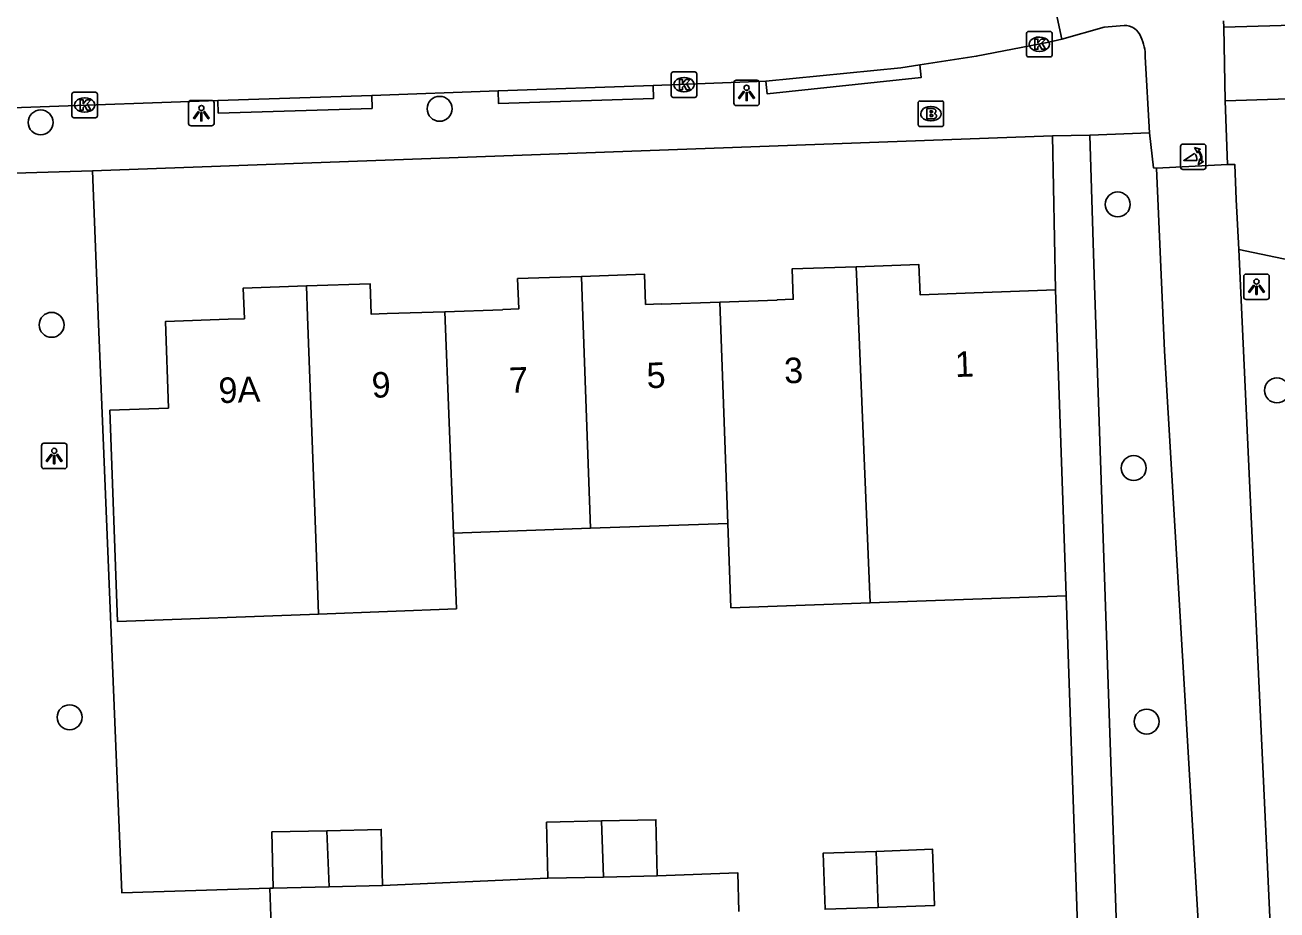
# Model space of a CAD drawing. Extents: x 161084 to 161928, y 385355 to 386522.
# Drawn here: x 161764.25 to 161813.39, y 386449.37 to 386484.1 of the extents above; entities that cross this region are included whole.
import ezdxf

# ---------------------------------------------------------------- set-up
doc = ezdxf.new("R2010")
doc.units = 0
for name, color, linetype in [('IMGEO_Boom', 7, 'Continuous'), ('IMGEO_Brandkraan', 7, 'Continuous'), ('IMGEO_Fietspad_gesloten', 7, 'Continuous'), ('IMGEO_Kolk', 7, 'Continuous'), ('IMGEO_Lichtpunt', 7, 'Continuous'), ('IMGEO_Loofbos', 7, 'Continuous'), ('IMGEO_Muur', 7, 'Continuous'), ('IMGEO_Pand', 7, 'Continuous'), ('IMGEO_Pand_nummerreeks', 7, 'Continuous'), ('IMGEO_Poller', 7, 'Continuous'), ('IMGEO_Rijbaan_lokaal_open', 7, 'Continuous'), ('IMGEO_Voetpad_open', 7, 'Continuous')]:
    doc.layers.add(name, color=color, linetype=linetype)

msp = doc.modelspace()

# ---------------------------------------------------------------- linework, layer by layer
at = {"layer": 'IMGEO_Boom'}
for centre in [(161780.522, 386480.812), (161764.865, 386480.276), (161807.138, 386477.059), (161765.294, 386472.332), (161813.389, 386469.761), (161807.766, 386466.71), (161766.002, 386456.932), (161808.273, 386456.762)]:
    msp.add_circle(centre, 0.489, dxfattribs=at)
at = {"layer": 'IMGEO_Brandkraan'}
for p, q in [((161799.38, 386481.118), (161800.232, 386481.118)), ((161799.305, 386480.192), (161799.305, 386481.044)), ((161799.793, 386480.898), (161799.818, 386480.898)), ((161800.306, 386481.044), (161800.306, 386480.192)), ((161799.816, 386480.338), (161799.791, 386480.338)), ((161800.232, 386480.118), (161799.38, 386480.118))]:
    msp.add_line(p, q, dxfattribs=at)
for points in [[(161799.38, 386481.118), (161800.232, 386481.118)], [(161799.305, 386480.192), (161799.305, 386481.044)], [(161799.653, 386480.818), (161799.653, 386480.418), (161799.866, 386480.418)], [(161799.884, 386480.818), (161799.653, 386480.818)], [(161799.832, 386480.737), (161799.778, 386480.737), (161799.778, 386480.661)], [(161799.778, 386480.661), (161799.831, 386480.661)], [(161800.306, 386481.044), (161800.306, 386480.192)], [(161799.84, 386480.585), (161799.778, 386480.585), (161799.778, 386480.504)], [(161799.778, 386480.504), (161799.84, 386480.504)], [(161800.232, 386480.118), (161799.38, 386480.118)]]:
    msp.add_lwpolyline(points, dxfattribs=at)
for centre, radius, start, end in [((161799.382, 386481.042), 0.0765, 91.552, 178.448), ((161799.382, 386481.042), 0.0765, 91.552, 178.448), ((161800.23, 386481.042), 0.0765, 1.552, 88.448), ((161800.23, 386481.042), 0.0765, 1.552, 88.448), ((161799.833, 386480.699), 0.0379, 267.8285, 90.9355), ((161799.888, 386480.673), 0.145, 59.4692, 91.5367), ((161799.913, 386480.72), 0.0922, 285.5137, 58.1501), ((161799.918, 386480.528), 0.105, 301.3115, 78.989), ((161799.382, 386480.194), 0.0765, 181.552, 268.448), ((161799.382, 386480.194), 0.0765, 181.552, 268.448), ((161799.841, 386480.544), 0.0404, 269.8759, 90.5077), ((161799.872, 386480.669), 0.251, 268.6676, 293.5347), ((161800.23, 386480.194), 0.0765, 271.552, 358.448), ((161800.23, 386480.194), 0.0765, 271.552, 358.448)]:
    msp.add_arc(centre, radius, start, end, dxfattribs=at)
for centre, major_axis, ratio, start_param, end_param in [((161799.792, 386480.618), (-0.387, 0.002), 0.722429, 4.712389, 7.853982), ((161799.817, 386480.618), (-0.39, 0.002), 0.717154, 1.570796, 4.712389)]:
    msp.add_ellipse(centre, major_axis=major_axis, ratio=ratio, start_param=start_param, end_param=end_param, dxfattribs=at)
at = {"layer": 'IMGEO_Fietspad_gesloten'}
for points in [[(161804.948, 386483.546), (161806.61, 386484.017), (161807.39, 386484.084)], [(161811.3, 386484.013), (161811.296, 386484.259)], [(161811.359, 386481.125), (161811.3, 386484.013)], [(161808.215, 386482.848), (161808.389, 386479.864)], [(161811.449, 386478.625), (161811.359, 386481.125)], [(161808.389, 386479.864), (161808.538, 386478.499), (161808.666, 386478.482)], [(161808.666, 386478.482), (161811.449, 386478.625)], [(161812.126, 386420.653), (161811.194, 386433.189), (161810.389, 386447.352), (161808.971, 386471.313), (161808.666, 386478.482)], [(161811.449, 386478.625), (161811.729, 386478.627), (161811.793, 386477.258), (161811.886, 386475.287)], [(161811.886, 386475.287), (161812.314, 386466.21), (161813.489, 386440.953), (161815.115, 386420.806)]]:
    msp.add_lwpolyline(points, dxfattribs=at)
for centre, radius, start, end in [((161807.413, 386483.419), 0.666, 18.6018, 91.9806), ((161806.696, 386482.926), 1.521, 357.0418, 27.5971)]:
    msp.add_arc(centre, radius, start, end, dxfattribs=at)
at = {"layer": 'IMGEO_Kolk'}
for p, q in [((161803.564, 386482.921), (161803.564, 386483.773)), ((161803.639, 386483.847), (161804.491, 386483.847)), ((161804.052, 386483.627), (161804.077, 386483.627)), ((161804.565, 386483.773), (161804.565, 386482.921)), ((161804.491, 386482.847), (161803.639, 386482.847)), ((161804.075, 386483.067), (161804.05, 386483.067)), ((161789.617, 386481.333), (161789.617, 386482.185)), ((161789.692, 386482.259), (161790.544, 386482.259)), ((161790.618, 386482.185), (161790.618, 386481.333)), ((161790.105, 386482.039), (161790.13, 386482.039)), ((161766.095, 386480.534), (161766.095, 386481.386)), ((161766.17, 386481.46), (161767.022, 386481.46)), ((161766.583, 386481.24), (161766.608, 386481.24)), ((161767.096, 386481.386), (161767.096, 386480.534)), ((161790.544, 386481.259), (161789.692, 386481.259)), ((161790.128, 386481.479), (161790.103, 386481.479)), ((161766.606, 386480.68), (161766.581, 386480.68)), ((161767.022, 386480.46), (161766.17, 386480.46))]:
    msp.add_line(p, q, dxfattribs=at)
for points in [[(161803.564, 386482.921), (161803.564, 386483.773)], [(161803.639, 386483.847), (161804.491, 386483.847)], [(161804.565, 386483.773), (161804.565, 386482.921)], [(161803.885, 386483.547), (161804.008, 386483.547), (161804.008, 386483.396), (161804.138, 386483.547), (161804.302, 386483.547), (161804.156, 386483.396), (161804.309, 386483.147), (161804.157, 386483.147), (161804.072, 386483.311), (161804.008, 386483.244), (161804.008, 386483.147), (161803.885, 386483.147), (161803.885, 386483.547)], [(161804.491, 386482.847), (161803.639, 386482.847)], [(161789.617, 386481.333), (161789.617, 386482.185)], [(161789.692, 386482.259), (161790.544, 386482.259)], [(161790.618, 386482.185), (161790.618, 386481.333)], [(161789.938, 386481.959), (161790.061, 386481.959), (161790.061, 386481.808), (161790.191, 386481.959), (161790.355, 386481.959), (161790.209, 386481.808), (161790.362, 386481.559), (161790.21, 386481.559), (161790.125, 386481.723), (161790.061, 386481.656), (161790.061, 386481.559), (161789.938, 386481.559), (161789.938, 386481.959)], [(161766.095, 386480.534), (161766.095, 386481.386)], [(161766.17, 386481.46), (161767.022, 386481.46)], [(161766.416, 386481.16), (161766.539, 386481.16), (161766.539, 386481.009), (161766.669, 386481.16), (161766.833, 386481.16), (161766.687, 386481.009), (161766.84, 386480.76), (161766.688, 386480.76), (161766.603, 386480.924), (161766.539, 386480.857), (161766.539, 386480.76), (161766.416, 386480.76), (161766.416, 386481.16)], [(161767.096, 386481.386), (161767.096, 386480.534)], [(161790.544, 386481.259), (161789.692, 386481.259)], [(161767.022, 386480.46), (161766.17, 386480.46)]]:
    msp.add_lwpolyline(points, dxfattribs=at)
for centre, start, end in [((161803.641, 386483.771), 91.552, 178.448), ((161803.641, 386483.771), 91.552, 178.448), ((161804.489, 386483.771), 1.552, 88.448), ((161804.489, 386483.771), 1.552, 88.448), ((161803.641, 386482.923), 181.552, 268.448), ((161803.641, 386482.923), 181.552, 268.448), ((161804.489, 386482.923), 271.552, 358.448), ((161804.489, 386482.923), 271.552, 358.448), ((161789.694, 386482.183), 91.552, 178.448), ((161789.694, 386482.183), 91.552, 178.448), ((161790.542, 386482.183), 1.552, 88.448), ((161790.542, 386482.183), 1.552, 88.448), ((161766.172, 386481.384), 91.552, 178.448), ((161766.172, 386481.384), 91.552, 178.448), ((161767.02, 386481.384), 1.552, 88.448), ((161767.02, 386481.384), 1.552, 88.448), ((161789.694, 386481.335), 181.552, 268.448), ((161789.694, 386481.335), 181.552, 268.448), ((161790.542, 386481.335), 271.552, 358.448), ((161790.542, 386481.335), 271.552, 358.448), ((161766.172, 386480.536), 181.552, 268.448), ((161766.172, 386480.536), 181.552, 268.448), ((161767.02, 386480.536), 271.552, 358.448), ((161767.02, 386480.536), 271.552, 358.448)]:
    msp.add_arc(centre, 0.0765, start, end, dxfattribs=at)
for centre, major_axis, ratio, start_param, end_param in [((161804.051, 386483.347), (-0.387, 0.002), 0.722429, 4.712389, 7.853982), ((161804.076, 386483.347), (-0.39, 0.002), 0.717154, 1.570796, 4.712389), ((161790.104, 386481.759), (-0.387, 0.002), 0.722429, 4.712389, 7.853982), ((161790.129, 386481.759), (-0.39, 0.002), 0.717154, 1.570796, 4.712389), ((161766.582, 386480.96), (-0.387, 0.002), 0.722429, 4.712389, 7.853982), ((161766.607, 386480.96), (-0.39, 0.002), 0.717154, 1.570796, 4.712389)]:
    msp.add_ellipse(centre, major_axis=major_axis, ratio=ratio, start_param=start_param, end_param=end_param, dxfattribs=at)
at = {"layer": 'IMGEO_Lichtpunt'}
for p, q in [((161792.074, 386481.841), (161792.074, 386481.034)), ((161792.074, 386481.841), (161792.074, 386481.034)), ((161792.976, 386481.936), (161792.168, 386481.936)), ((161792.976, 386481.936), (161792.168, 386481.936)), ((161793.07, 386481.034), (161793.07, 386481.841)), ((161793.07, 386481.034), (161793.07, 386481.841)), ((161771.576, 386481.14), (161770.768, 386481.14)), ((161771.576, 386481.14), (161770.768, 386481.14)), ((161770.674, 386481.045), (161770.674, 386480.238)), ((161770.674, 386481.045), (161770.674, 386480.238)), ((161771.67, 386480.238), (161771.67, 386481.045)), ((161771.67, 386480.238), (161771.67, 386481.045)), ((161792.168, 386480.94), (161792.976, 386480.94)), ((161792.168, 386480.94), (161792.976, 386480.94)), ((161770.768, 386480.144), (161771.576, 386480.144)), ((161770.768, 386480.144), (161771.576, 386480.144)), ((161812.088, 386474.23), (161812.088, 386473.423)), ((161812.088, 386474.23), (161812.088, 386473.423)), ((161812.99, 386474.325), (161812.182, 386474.325)), ((161812.99, 386474.325), (161812.182, 386474.325)), ((161813.084, 386473.423), (161813.084, 386474.23)), ((161813.084, 386473.423), (161813.084, 386474.23)), ((161812.182, 386473.329), (161812.99, 386473.329)), ((161812.182, 386473.329), (161812.99, 386473.329)), ((161764.9, 386467.589), (161764.9, 386466.782)), ((161764.9, 386467.589), (161764.9, 386466.782)), ((161765.802, 386467.684), (161764.994, 386467.684)), ((161765.802, 386467.684), (161764.994, 386467.684)), ((161765.896, 386466.782), (161765.896, 386467.589)), ((161765.896, 386466.782), (161765.896, 386467.589)), ((161764.994, 386466.688), (161765.802, 386466.688)), ((161764.994, 386466.688), (161765.802, 386466.688))]:
    msp.add_line(p, q, dxfattribs=at)
for points in [[(161792.448, 386481.505), (161792.487, 386481.477), (161792.299, 386481.215), (161792.261, 386481.242), (161792.448, 386481.505)], [(161792.55, 386481.457), (161792.597, 386481.457), (161792.597, 386481.135), (161792.55, 386481.135), (161792.55, 386481.457)], [(161792.66, 386481.477), (161792.698, 386481.504), (161792.885, 386481.242), (161792.846, 386481.214), (161792.66, 386481.477)], [(161771.048, 386480.709), (161771.087, 386480.681), (161770.899, 386480.419), (161770.861, 386480.446), (161771.048, 386480.709)], [(161771.15, 386480.661), (161771.197, 386480.661), (161771.197, 386480.339), (161771.15, 386480.339), (161771.15, 386480.661)], [(161771.26, 386480.681), (161771.298, 386480.708), (161771.485, 386480.446), (161771.446, 386480.418), (161771.26, 386480.681)], [(161812.462, 386473.894), (161812.501, 386473.866), (161812.313, 386473.604), (161812.275, 386473.631), (161812.462, 386473.894)], [(161812.564, 386473.846), (161812.611, 386473.846), (161812.611, 386473.524), (161812.564, 386473.524), (161812.564, 386473.846)], [(161812.674, 386473.866), (161812.712, 386473.893), (161812.899, 386473.631), (161812.86, 386473.603), (161812.674, 386473.866)], [(161765.274, 386467.253), (161765.313, 386467.225), (161765.125, 386466.963), (161765.087, 386466.99), (161765.274, 386467.253)], [(161765.376, 386467.205), (161765.423, 386467.205), (161765.423, 386466.883), (161765.376, 386466.883), (161765.376, 386467.205)], [(161765.486, 386467.225), (161765.524, 386467.252), (161765.711, 386466.99), (161765.672, 386466.962), (161765.486, 386467.225)]]:
    msp.add_lwpolyline(points, dxfattribs=at)
for centre in [(161792.573, 386481.639), (161771.173, 386480.843), (161812.587, 386474.028), (161765.399, 386467.387)]:
    msp.add_circle(centre, 0.0994, dxfattribs=at)
for centre, start, end in [((161792.168, 386481.841), 90, 180), ((161792.168, 386481.841), 90, 180), ((161792.976, 386481.841), 0, 90), ((161792.976, 386481.841), 0, 90), ((161770.768, 386481.045), 90, 180), ((161770.768, 386481.045), 90, 180), ((161771.576, 386481.045), 0, 90), ((161771.576, 386481.045), 0, 90), ((161792.168, 386481.034), 180, 270), ((161792.168, 386481.034), 180, 270), ((161792.976, 386481.034), 270, 0), ((161792.976, 386481.034), 270, 360), ((161770.768, 386480.238), 180, 270), ((161770.768, 386480.238), 180, 270), ((161771.576, 386480.238), 270, 0), ((161771.576, 386480.238), 270, 360), ((161812.182, 386474.23), 90, 180), ((161812.182, 386474.23), 90, 180), ((161812.99, 386474.23), 0, 90), ((161812.99, 386474.23), 0, 90), ((161812.182, 386473.423), 180, 270), ((161812.182, 386473.423), 180, 270), ((161812.99, 386473.423), 270, 0), ((161812.99, 386473.423), 270, 360), ((161764.994, 386467.589), 90, 180), ((161764.994, 386467.589), 90, 180), ((161765.802, 386467.589), 0, 90), ((161765.802, 386467.589), 0, 90), ((161764.994, 386466.782), 180, 270), ((161764.994, 386466.782), 180, 270), ((161765.802, 386466.782), 270, 0), ((161765.802, 386466.782), 270, 360)]:
    msp.add_arc(centre, 0.0946, start, end, dxfattribs=at)
at = {"layer": 'IMGEO_Loofbos'}
msp.add_lwpolyline([(161811.886, 386475.287), (161823.779, 386472.801), (161836.382, 386470.167), (161865.465, 386464.788), (161876.294, 386463.149)], dxfattribs=at)
at = {"layer": 'IMGEO_Muur'}
for points in [[(161768.046, 386450.042), (161767.138, 386472.369)], [(161773.862, 386450.223), (161768.046, 386450.042)]]:
    msp.add_lwpolyline(points, dxfattribs=at)
at = {"layer": 'IMGEO_Pand'}
for points in [[(161780.728, 386472.848), (161782.999, 386472.927), (161783.002, 386472.933), (161783.631, 386472.956), (161783.587, 386474.149), (161786.089, 386474.236)], [(161786.089, 386474.236), (161788.564, 386474.323), (161788.608, 386473.132), (161789.23, 386473.154), (161789.235, 386473.145), (161791.518, 386473.225)], [(161786.089, 386474.236), (161786.133, 386473.045), (161786.451, 386464.348)], [(161791.518, 386473.225), (161793.768, 386473.303), (161793.774, 386473.316), (161794.405, 386473.338), (161794.356, 386474.525), (161796.878, 386474.613)], [(161796.878, 386474.613), (161799.333, 386474.699), (161799.382, 386473.515), (161800.094, 386473.54), (161804.692, 386473.702)], [(161796.878, 386474.613), (161796.927, 386473.428), (161797.419, 386461.42)], [(161775.777, 386460.978), (161767.882, 386460.687), (161767.587, 386468.982), (161769.881, 386469.064), (161769.761, 386472.463), (161772.23, 386472.551), (161772.863, 386472.573), (161772.818, 386473.773), (161775.298, 386473.86)], [(161775.298, 386473.86), (161777.795, 386473.947), (161777.84, 386472.75), (161778.464, 386472.772), (161780.728, 386472.848)], [(161775.777, 386460.978), (161775.67, 386463.966), (161775.343, 386472.661), (161775.298, 386473.86)], [(161804.692, 386473.702), (161805.114, 386461.69)], [(161780.728, 386472.848), (161781.07, 386464.158)], [(161791.841, 386464.539), (161791.518, 386473.225)], [(161791.841, 386464.539), (161786.451, 386464.348)], [(161797.419, 386461.42), (161791.958, 386461.227), (161791.841, 386464.539)], [(161781.07, 386464.158), (161781.187, 386461.191), (161775.777, 386460.978)], [(161786.451, 386464.348), (161781.07, 386464.158)], [(161805.114, 386461.69), (161797.419, 386461.42)], [(161784.774, 386450.609), (161784.723, 386452.809), (161786.872, 386452.859)], [(161786.872, 386452.859), (161789.012, 386452.909), (161789.063, 386450.709)], [(161786.872, 386452.859), (161786.952, 386450.66)], [(161773.993, 386450.227), (161773.942, 386452.427), (161776.102, 386452.477)], [(161776.102, 386452.477), (161778.231, 386452.527), (161778.282, 386450.327)], [(161776.102, 386452.477), (161776.185, 386450.278)], [(161797.741, 386449.469), (161795.654, 386449.395), (161795.577, 386451.594), (161797.663, 386451.668)], [(161797.663, 386451.668), (161799.874, 386451.747), (161799.951, 386449.548), (161797.741, 386449.469)], [(161797.663, 386451.668), (161797.741, 386449.469)], [(161786.952, 386450.66), (161784.774, 386450.609)], [(161789.063, 386450.709), (161786.952, 386450.66)], [(161776.185, 386450.278), (161773.993, 386450.227)], [(161778.282, 386450.327), (161776.185, 386450.278)]]:
    msp.add_lwpolyline(points, dxfattribs=at)
at = {"layer": 'IMGEO_Poller'}
for p, q in [((161809.606, 386479.334), (161809.606, 386478.527)), ((161809.606, 386479.334), (161809.606, 386478.527)), ((161810.508, 386479.429), (161809.7, 386479.429)), ((161810.508, 386479.429), (161809.7, 386479.429)), ((161810.602, 386478.527), (161810.602, 386479.334)), ((161810.602, 386478.527), (161810.602, 386479.334)), ((161809.7, 386478.432), (161810.508, 386478.432)), ((161809.7, 386478.432), (161810.508, 386478.432))]:
    msp.add_line(p, q, dxfattribs=at)
for points in [[(161810.285, 386479.158), (161810.273, 386479.085), (161810.148, 386479.29)], [(161810.148, 386479.29), (161810.379, 386479.224), (161810.308, 386479.192)], [(161810.241, 386478.785), (161809.728, 386478.785), (161810.158, 386479.06)], [(161810.301, 386478.613), (161810.367, 386478.844), (161810.397, 386478.776)], [(161810.433, 386478.749), (161810.505, 386478.738), (161810.301, 386478.613)]]:
    msp.add_lwpolyline(points, dxfattribs=at)
for centre, radius, start, end in [((161809.7, 386479.334), 0.0946, 90, 180), ((161809.7, 386479.334), 0.0946, 90, 180), ((161809.927, 386478.845), 0.476, 351.7527, 41.1691), ((161809.927, 386478.845), 0.516, 349.3569, 42.2912), ((161810.508, 386479.334), 0.0946, 0, 90), ((161810.508, 386479.334), 0.0946, 0, 90), ((161809.913, 386478.835), 0.332, 351.3247, 42.4854), ((161809.7, 386478.527), 0.0946, 180, 270), ((161809.7, 386478.527), 0.0946, 180, 270), ((161810.508, 386478.527), 0.0946, 270, 0), ((161810.508, 386478.527), 0.0946, 270, 0)]:
    msp.add_arc(centre, radius, start, end, dxfattribs=at)
at = {"layer": 'IMGEO_Rijbaan_lokaal_open'}
for points in [[(161804.948, 386483.546), (161804.069, 386487.634)], [(161799.368, 386482.536), (161801.589, 386482.877), (161804.436, 386483.421), (161804.948, 386483.546)], [(161793.328, 386481.898), (161798.632, 386482.425), (161799.368, 386482.536)], [(161782.826, 386481.515), (161788.909, 386481.721)], [(161788.909, 386481.721), (161793.328, 386481.898)], [(161757.134, 386480.616), (161771.818, 386481.141)], [(161771.818, 386481.141), (161777.861, 386481.329)], [(161777.861, 386481.329), (161782.826, 386481.515)]]:
    msp.add_lwpolyline(points, dxfattribs=at)
at = {"layer": 'IMGEO_Voetpad_open'}
for points in [[(161811.3, 386484.013), (161866.23, 386485.622), (161866.14, 386489.071)], [(161811.359, 386481.125), (161864.185, 386482.79), (161875.747, 386483.075)], [(161799.368, 386482.536), (161799.42, 386482.039), (161793.38, 386481.401), (161793.328, 386481.898)], [(161788.909, 386481.721), (161788.925, 386481.222), (161782.842, 386481.016), (161782.826, 386481.515)], [(161777.861, 386481.329), (161777.876, 386480.83), (161771.833, 386480.642), (161771.818, 386481.141)], [(161804.584, 386479.754), (161766.898, 386478.379)], [(161806.044, 386479.771), (161804.584, 386479.754)], [(161804.692, 386473.702), (161804.584, 386479.754)], [(161808.389, 386479.864), (161806.044, 386479.771)], [(161808.065, 386420.446), (161806.225, 386473.88), (161806.044, 386479.771)], [(161766.898, 386478.379), (161762.969, 386478.26)], [(161766.898, 386478.379), (161767.138, 386472.369), (161768.046, 386450.042), (161773.862, 386450.223)], [(161805.633, 386446.376), (161805.519, 386449.896), (161805.114, 386461.69)], [(161789.063, 386450.709), (161792.233, 386450.82), (161792.268, 386449.312)], [(161773.862, 386450.223), (161773.993, 386450.227)], [(161773.916, 386448.755), (161773.862, 386450.223)], [(161778.282, 386450.327), (161784.774, 386450.609)]]:
    msp.add_lwpolyline(points, dxfattribs=at)

# ---------------------------------------------------------------- texts
at = {"layer": 'IMGEO_Pand_nummerreeks'}
for s, rotation, p in [('1', 2.0168, (161800.764, 386470.282)), ('5', 1.9939, (161788.665, 386469.843)), ('3', 1.9939, (161794.062, 386470.032)), ('9A', 2.0397, (161771.865, 386469.256)), ('9', 1.9939, (161777.874, 386469.467)), ('7', 1.9939, (161783.269, 386469.655))]:
    msp.add_text(s, height=1, rotation=rotation, dxfattribs=at).set_placement(p)

doc.saveas('drawing.dxf')
